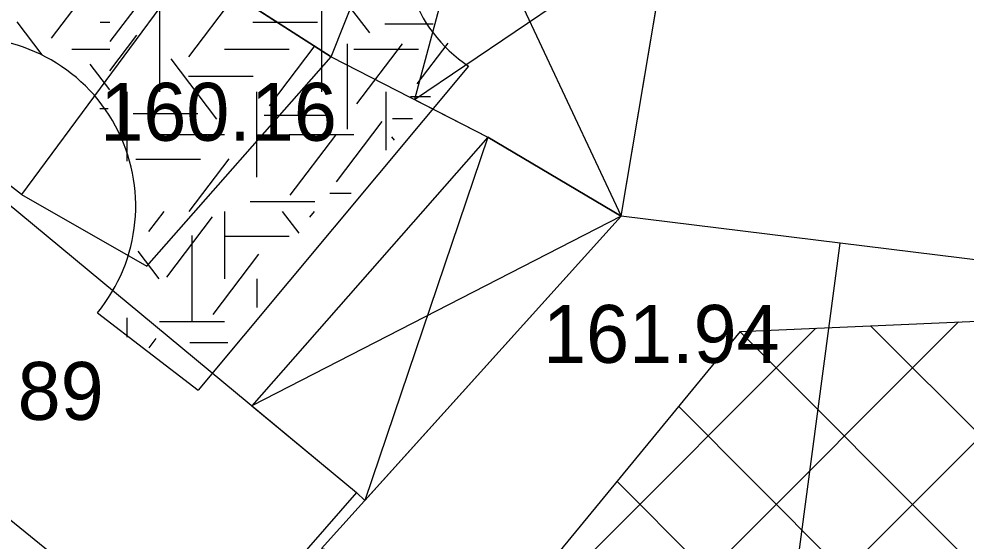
# Model space of a CAD drawing. Extents: x 419101 to 420177, y 4451541 to 4452254.
# Drawn here: x 420074.83 to 420094.47, y 4451811.81 to 4451822.63 of the extents above; entities that cross this region are included whole.
import ezdxf

# ---------------------------------------------------------------- set-up
doc = ezdxf.new("R2010")
doc.units = 0
for name, color, linetype in [('3_HALİHAZIR', 7, 'Continuous'), ('Level 15', 7, 'Continuous'), ('Level 28', 7, 'Continuous'), ('Level 30', 7, 'Continuous'), ('Level 41', 7, 'Continuous'), ('Level 62', 7, 'Continuous')]:
    doc.layers.add(name, color=color, linetype=linetype)

msp = doc.modelspace()

# ---------------------------------------------------------------- linework, layer by layer
at = {"layer": '3_HALİHAZIR'}
for p, q in [((420084.179, 4451825.239), (420087.32, 4451818.539)), ((420083.035, 4451820.958), (420088.33, 4451824.542)), ((420084.553, 4451820.181), (420082.002, 4451812.651)), ((420087.32, 4451818.539), (420079.662, 4451814.612))]:
    msp.add_line(p, q, dxfattribs=at)
for points in [[(420088.669, 4451826.559), (420098.326, 4451825.043), (420101.665, 4451824.57), (420100.945, 4451816.864), (420087.32, 4451818.539)], [(420079.035, 4451826.297), (420078.445, 4451823.683), (420081.306, 4451821.844), (420082.751, 4451825.479)], [(420074.883, 4451818.988), (420071.378, 4451821.707), (420071.496, 4451821.85), (420069.877, 4451823.17), (420072.182, 4451825.727), (420078.382, 4451823.723)], [(420084.179, 4451825.239), (420083.035, 4451820.958), (420084.553, 4451820.181), (420087.32, 4451818.539), (420088.33, 4451824.542)], [(420074.883, 4451818.988), (420077.479, 4451817.503), (420081.306, 4451821.844), (420078.382, 4451823.723)], [(420087.32, 4451818.539), (420084.553, 4451820.181), (420079.662, 4451814.612), (420081.829, 4451812.815), (420082.002, 4451812.651)], [(420071.237, 4451815.019), (420074.587, 4451818.819), (420081.829, 4451812.815), (420078.557, 4451809.072), (420074.94, 4451804.691), (420071.878, 4451807.204), (420072.746, 4451808.211), (420068.419, 4451811.773)], [(420090.82, 4451810.128), (420091.861, 4451817.981), (420087.32, 4451818.539), (420081.101, 4451811.653), (420083.678, 4451811.134)], [(420074.94, 4451804.691), (420071.878, 4451807.204), (420072.746, 4451808.211), (420068.419, 4451811.773), (420071.237, 4451815.019), (420078.557, 4451809.072)]]:
    msp.add_lwpolyline(points, close=True, dxfattribs=at)
msp.add_lwpolyline([(420081.306, 4451821.844), (420084.553, 4451820.181)], dxfattribs=at)
at = {"layer": 'Level 15'}
for p, q in [((420073.117, 4451792.324), (420097.274, 4451816.481)), ((420071.566, 4451793.601), (420094.317, 4451816.352)), ((420082.845, 4451807.708), (420091.36, 4451816.223)), ((420092.492, 4451816.272), (420134.841, 4451773.923)), ((420089.79, 4451816.146), (420132.957, 4451772.979)), ((420088.513, 4451814.595), (420131.073, 4451772.034)), ((420087.236, 4451813.043), (420129.189, 4451771.09))]:
    msp.add_line(p, q, dxfattribs=at)
at = {"layer": 'Level 28'}
msp.add_lwpolyline([(420071.368, 4451793.764), (420089.797, 4451816.155), (420149.577, 4451818.758), (420167.6, 4451803.921)], dxfattribs=at)
at = {"layer": 'Level 30'}
msp.add_circle((420101.773, 4451804.919), 9, dxfattribs=at)
at = {"layer": 'Level 41'}
for p, q in [((420075.501, 4451822.233), (420076.451, 4451823.482)), ((420082.104, 4451822.339), (420081.154, 4451823.588)), ((420076.724, 4451822.164), (420077.673, 4451823.413)), ((420078.349, 4451821.847), (420079.298, 4451823.097)), ((420077.747, 4451822.885), (420077.747, 4451821.118)), ((420081.105, 4451822.885), (420081.105, 4451821.118)), ((420075.312, 4451821.885), (420074.791, 4451822.57)), ((420076.51, 4451822.561), (420076.714, 4451822.561)), ((420079.677, 4451822.561), (420081.02, 4451822.561)), ((420082.419, 4451822.528), (420083.421, 4451822.528)), ((420076.714, 4451821.555), (420077.273, 4451822.291)), ((420080.026, 4451820.831), (420080.976, 4451822.081)), ((420081.637, 4451822.113), (420081.637, 4451820.345)), ((420081.837, 4451820.867), (420082.786, 4451822.116)), ((420083.089, 4451821.287), (420083.73, 4451822.13)), ((420075.926, 4451822.001), (420076.714, 4451822.001)), ((420079.09, 4451822.001), (420080.433, 4451822.001)), ((420081.776, 4451822.001), (420083.119, 4451822.001)), ((420076.714, 4451821.161), (420076.308, 4451821.695)), ((420078.934, 4451820.55), (420077.985, 4451821.8)), ((420078.344, 4451821.441), (420079.687, 4451821.441)), ((420077.076, 4451819.685), (420077.076, 4451821.118)), ((420079.762, 4451819.35), (420079.762, 4451821.118)), ((420082.448, 4451819.908), (420082.448, 4451821.118)), ((420082.953, 4451821.02), (420083.365, 4451821.02)), ((420076.503, 4451820.775), (420076.68, 4451820.775)), ((420077.199, 4451820.669), (420078.542, 4451820.669)), ((420079.916, 4451820.635), (420081.259, 4451820.635)), ((420081.412, 4451819.253), (420082.361, 4451820.503)), ((420082.579, 4451820.564), (420082.989, 4451820.564)), ((420077.747, 4451820.234), (420079.09, 4451820.234)), ((420080.433, 4451820.234), (420081.776, 4451820.234)), ((420080.452, 4451818.974), (420081.401, 4451820.223)), ((420082.619, 4451820.116), (420082.565, 4451820.188)), ((420077.253, 4451819.723), (420078.595, 4451819.723)), ((420078.361, 4451818.641), (420079.19, 4451819.732)), ((420081.275, 4451819.022), (420081.717, 4451819.022)), ((420079.623, 4451818.847), (420080.966, 4451818.847)), ((420077.524, 4451818.224), (420077.841, 4451818.641)), ((420077.895, 4451817.278), (420078.844, 4451818.528)), ((420079.09, 4451818.641), (420079.09, 4451817.243)), ((420080.639, 4451818.189), (420080.295, 4451818.641)), ((420080.865, 4451818.521), (420080.956, 4451818.641)), ((420078.415, 4451818.139), (420078.415, 4451816.372)), ((420079.09, 4451818.127), (420080.433, 4451818.127)), ((420077.735, 4451817.243), (420077.298, 4451817.819)), ((420078.855, 4451816.506), (420079.804, 4451817.756)), ((420079.762, 4451817.243), (420079.762, 4451816.651)), ((420077.076, 4451816.037), (420077.076, 4451816.435)), ((420077.747, 4451816.359), (420079.09, 4451816.359)), ((420077.527, 4451815.811), (420077.673, 4451816.004)), ((420078.371, 4451815.925), (420079.163, 4451815.925))]:
    msp.add_line(p, q, dxfattribs=at)
at = {"layer": 'Level 62'}
for p in [(420084.156, 4451821.654), (420076.456, 4451816.539)]:
    msp.add_line(p, (420078.544, 4451814.934), dxfattribs=at)
for centre, radius, start, end in [((420121.033, 4451722.239), 116.858, 95.52771, 129.83653), ((420085.741, 4451824.097), 2.912, 1.4802, 237.0149), ((420073.766, 4451818.755), 3.485, 320.5227, 231.8977)]:
    msp.add_arc(centre, radius, start, end, dxfattribs=at)

# ---------------------------------------------------------------- texts
at = {"layer": '3_HALİHAZIR'}
for s, p in [('160.16', (420076.515, 4451820.105)), ('161.94', (420085.698, 4451815.502)), ('168.89', (420071.678, 4451814.32))]:
    msp.add_text(s, height=1.2, dxfattribs=at).set_placement(p)

doc.saveas('drawing.dxf')
